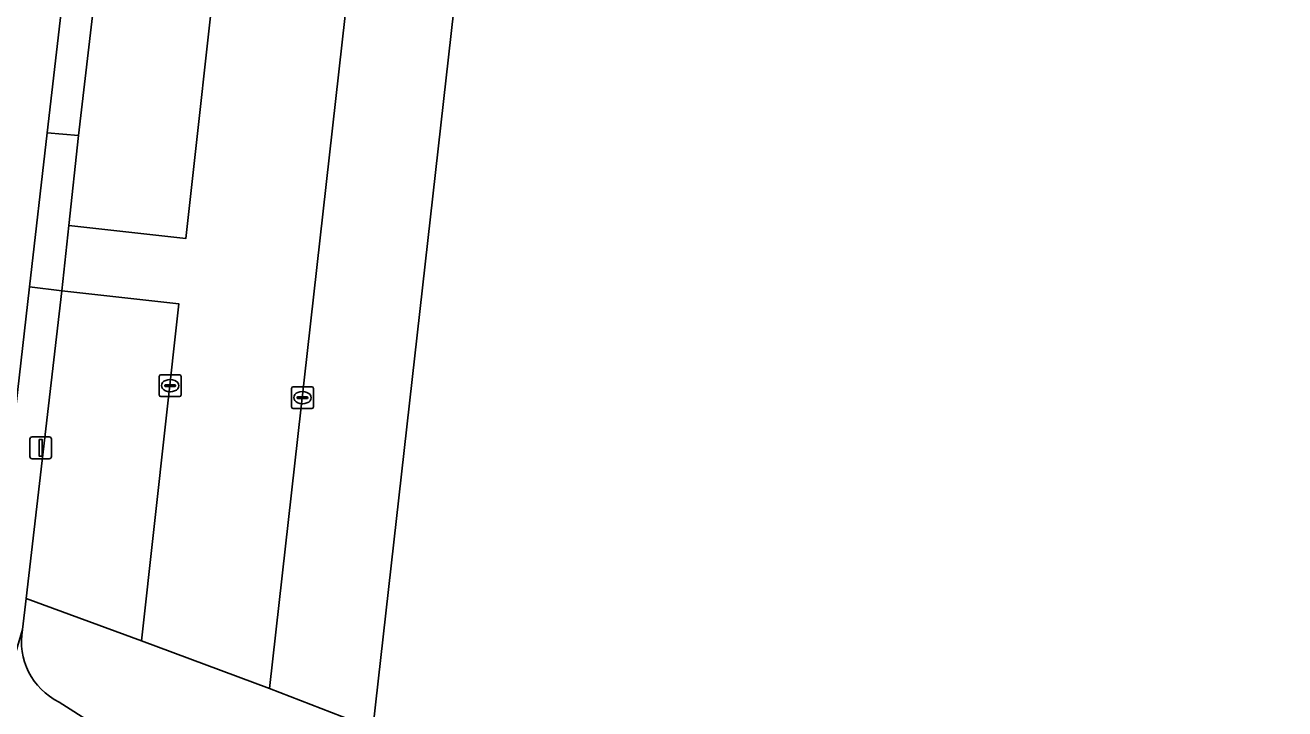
# Model space of a CAD drawing. Extents: x 162184 to 163154, y 385507 to 386516.
# Drawn here: x 162638.7 to 162696.4, y 386339.5 to 386370.8 of the extents above; entities that cross this region are included whole.
import ezdxf

# ---------------------------------------------------------------- set-up
doc = ezdxf.new("R2010")
doc.units = 0
for name, color, linetype in [('IMGEO_Fietspad_open', 7, 'Continuous'), ('IMGEO_Groenvoorziening', 7, 'Continuous'), ('IMGEO_Kolk', 7, 'Continuous'), ('IMGEO_Lichtmast', 7, 'Continuous'), ('IMGEO_Parkeervlak_open', 7, 'Continuous'), ('IMGEO_Rijbaan_lokaal_open', 7, 'Continuous'), ('IMGEO_Voetpad_open', 7, 'Continuous')]:
    doc.layers.add(name, color=color, linetype=linetype)

msp = doc.modelspace()

# ---------------------------------------------------------------- linework, layer by layer
at = {"layer": 'IMGEO_Fietspad_open'}
msp.add_lwpolyline([(162646.404, 386418.485), (162645.317, 386413.574), (162644.53, 386410.695), (162643.315, 386406.777), (162642.342, 386406.949), (162640.776, 386399.082), (162640.14, 386395.183), (162636.716, 386365.556), (162637.867, 386365.356), (162637.112, 386359.276), (162635.999, 386359.464), (162634.38, 386344.979), (162634.25, 386343.989), (162637.167, 386343.619), (162638.899, 386358.805), (162639.72, 386365.866), (162642.923, 386393.607)], dxfattribs=at)
at = {"layer": 'IMGEO_Groenvoorziening'}
for points in [[(162673.026, 386401.348), (162668.545, 386399.579), (162662.69, 386397.203), (162661.948, 386398.487), (162661.514, 386398.294), (162661.346, 386398.093), (162654.65, 386338.568), (162649.904, 386340.412), (162644.032, 386342.597), (162638.75, 386344.529), (162638.585, 386343.109)], [(162640.264, 386339.786), (162655.308, 386330.194), (162684.39, 386311.194), (162688.102, 386316.833)]]:
    msp.add_lwpolyline(points, dxfattribs=at)
msp.add_arc((162641.612, 386342.553), 3.078, 169.58955, 244.02231, dxfattribs=at)
at = {"layer": 'IMGEO_Kolk'}
for p, q in [((162644.852, 386353.858), (162644.852, 386354.71)), ((162644.927, 386354.784), (162645.779, 386354.784)), ((162645.34, 386354.564), (162645.365, 386354.564)), ((162645.853, 386354.71), (162645.853, 386353.858)), ((162645.111, 386354.278), (162645.111, 386354.29)), ((162645.549, 386354.241), (162645.151, 386354.241)), ((162645.154, 386354.327), (162645.552, 386354.327)), ((162645.363, 386354.004), (162645.338, 386354.004)), ((162645.595, 386354.29), (162645.595, 386354.278)), ((162650.917, 386353.308), (162650.917, 386354.16)), ((162650.992, 386354.234), (162651.844, 386354.234)), ((162651.405, 386354.014), (162651.43, 386354.014)), ((162651.918, 386354.16), (162651.918, 386353.308)), ((162645.779, 386353.784), (162644.927, 386353.784)), ((162651.176, 386353.728), (162651.176, 386353.74)), ((162651.614, 386353.691), (162651.216, 386353.691)), ((162651.219, 386353.777), (162651.617, 386353.777)), ((162651.428, 386353.454), (162651.403, 386353.454)), ((162651.66, 386353.74), (162651.66, 386353.728)), ((162651.844, 386353.234), (162650.992, 386353.234))]:
    msp.add_line(p, q, dxfattribs=at)
for points in [[(162644.852, 386353.858), (162644.852, 386354.71)], [(162644.927, 386354.784), (162645.779, 386354.784)], [(162645.853, 386354.71), (162645.853, 386353.858)], [(162650.917, 386353.308), (162650.917, 386354.16)], [(162650.992, 386354.234), (162651.844, 386354.234)], [(162651.918, 386354.16), (162651.918, 386353.308)], [(162645.779, 386353.784), (162644.927, 386353.784)], [(162651.844, 386353.234), (162650.992, 386353.234)]]:
    msp.add_lwpolyline(points, dxfattribs=at)
for centre, radius, start, end in [((162644.929, 386354.708), 0.0765, 91.55205, 178.44795), ((162644.929, 386354.708), 0.0765, 91.55205, 178.44795), ((162645.777, 386354.708), 0.0765, 1.55205, 88.44795), ((162645.777, 386354.708), 0.0765, 1.55205, 88.44795), ((162645.151, 386354.287), 0.0403, 85.87752, 175.75265), ((162645.148, 386354.277), 0.0366, 178.93798, 274.71019), ((162645.552, 386354.284), 0.043, 264.86636, 352.45326), ((162645.556, 386354.289), 0.0386, 1.73085, 96.63898), ((162650.994, 386354.158), 0.0765, 91.55205, 178.44795), ((162650.994, 386354.158), 0.0765, 91.55205, 178.44795), ((162651.842, 386354.158), 0.0765, 1.55205, 88.44795), ((162651.842, 386354.158), 0.0765, 1.55205, 88.44795), ((162644.929, 386353.86), 0.0765, 181.55205, 268.44795), ((162644.929, 386353.86), 0.0765, 181.55205, 268.44795), ((162645.777, 386353.86), 0.0765, 271.55205, 358.44795), ((162645.777, 386353.86), 0.0765, 271.55205, 358.44795), ((162650.994, 386353.31), 0.0765, 181.55205, 268.44795), ((162650.994, 386353.31), 0.0765, 181.55205, 268.44795), ((162651.216, 386353.737), 0.0403, 85.87752, 175.75265), ((162651.213, 386353.727), 0.0366, 178.93798, 274.71019), ((162651.617, 386353.734), 0.043, 264.86636, 352.45326), ((162651.621, 386353.739), 0.0386, 1.73085, 96.63898), ((162651.842, 386353.31), 0.0765, 271.55205, 358.44795), ((162651.842, 386353.31), 0.0765, 271.55205, 358.44795)]:
    msp.add_arc(centre, radius, start, end, dxfattribs=at)
for centre, major_axis, ratio, start_param, end_param in [((162645.339, 386354.284), (-0.387, 0.002), 0.722429, 4.712389, 7.853982), ((162645.364, 386354.284), (-0.39, 0.002), 0.717154, 1.570796, 4.712389), ((162651.404, 386353.734), (-0.387, 0.002), 0.722429, 4.712389, 7.853982), ((162651.429, 386353.734), (-0.39, 0.002), 0.717154, 1.570796, 4.712389)]:
    msp.add_ellipse(centre, major_axis=major_axis, ratio=ratio, start_param=start_param, end_param=end_param, dxfattribs=at)
at = {"layer": 'IMGEO_Lichtmast'}
for p, q in [((162638.922, 386351.034), (162638.922, 386351.834)), ((162638.922, 386351.834), (162638.922, 386351.034)), ((162639.022, 386351.934), (162639.812, 386351.934)), ((162639.812, 386351.934), (162639.022, 386351.934)), ((162639.912, 386351.834), (162639.912, 386351.034)), ((162639.912, 386351.034), (162639.912, 386351.834)), ((162639.812, 386350.934), (162639.022, 386350.934)), ((162639.022, 386350.934), (162639.812, 386350.934))]:
    msp.add_line(p, q, dxfattribs=at)
msp.add_lwpolyline([(162639.342, 386351.809), (162639.492, 386351.809), (162639.492, 386351.059), (162639.342, 386351.059), (162639.342, 386351.809)], dxfattribs=at)
for centre, start, end in [((162639.022, 386351.834), 90, 180), ((162639.022, 386351.834), 90, 180), ((162639.812, 386351.834), 0, 90), ((162639.812, 386351.834), 360, 90), ((162639.022, 386351.034), 180, 270), ((162639.022, 386351.034), 180, 270), ((162639.812, 386351.034), 270, 0), ((162639.812, 386351.034), 270, 0)]:
    msp.add_arc(centre, 0.1, start, end, dxfattribs=at)
at = {"layer": 'IMGEO_Parkeervlak_open'}
msp.add_lwpolyline([(162644.603, 386395.29), (162641.157, 386365.754), (162640.715, 386361.629), (162646.076, 386361.035), (162650.699, 386402.751)], dxfattribs=at)
for points in [[(162656.546, 386399.53), (162649.904, 386340.412), (162654.65, 386338.568), (162661.346, 386398.093)], [(162645.744, 386358.041), (162640.394, 386358.634), (162638.75, 386344.529), (162644.032, 386342.597)]]:
    msp.add_lwpolyline(points, close=True, dxfattribs=at)
at = {"layer": 'IMGEO_Rijbaan_lokaal_open'}
msp.add_lwpolyline([(162656.592, 386405.326), (162650.699, 386402.751), (162646.076, 386361.035), (162640.715, 386361.629), (162640.394, 386358.634), (162645.744, 386358.041), (162644.032, 386342.597), (162649.904, 386340.412), (162656.546, 386399.53)], dxfattribs=at)
msp.add_arc((162643.771, 386342.02), 6.763, 202.10234, 231.51063, dxfattribs=at)
at = {"layer": 'IMGEO_Voetpad_open'}
for points in [[(162642.923, 386393.607), (162639.72, 386365.866), (162641.157, 386365.754), (162644.603, 386395.29)], [(162640.394, 386358.634), (162638.899, 386358.805), (162637.167, 386343.619), (162637.062, 386342.879)], [(162637.505, 386339.475), (162638.585, 386343.109), (162638.75, 386344.529), (162640.394, 386358.634)], [(162697.61, 386302.685), (162695.171, 386304.265), (162689.488, 386307.968), (162688.572, 386308.509), (162684.39, 386311.194), (162655.308, 386330.194), (162640.264, 386339.786)]]:
    msp.add_lwpolyline(points, dxfattribs=at)
msp.add_lwpolyline([(162641.157, 386365.754), (162639.72, 386365.866), (162638.899, 386358.805), (162640.394, 386358.634), (162640.715, 386361.629)], close=True, dxfattribs=at)
for centre, radius, start, end in [((162641.612, 386342.553), 3.078, 169.58955, 244.02231), ((162643.771, 386342.02), 6.763, 202.10234, 231.51063)]:
    msp.add_arc(centre, radius, start, end, dxfattribs=at)

doc.saveas('drawing.dxf')
